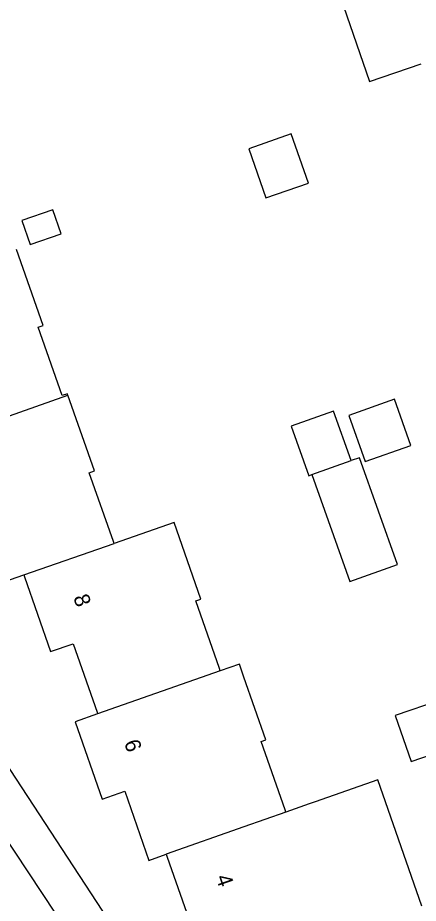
# Model space of a CAD drawing. Extents: x 158474 to 159560, y 388525 to 389605.
# Drawn here: x 158985.4 to 159011.2, y 389182.1 to 389239.2 of the extents above; entities that cross this region are included whole.
import ezdxf

# ---------------------------------------------------------------- set-up
doc = ezdxf.new("R2010")
doc.units = 0
for name, color, linetype in [('IMGEO_Pand', 7, 'Continuous'), ('IMGEO_Pand_nummerreeks', 7, 'Continuous'), ('IMGEO_Rijbaan_lokaal_open', 7, 'Continuous'), ('IMGEO_Voetpad_open', 7, 'Continuous')]:
    doc.layers.add(name, color=color, linetype=linetype)

msp = doc.modelspace()

# ---------------------------------------------------------------- linework, layer by layer
at = {"layer": 'IMGEO_Pand'}
for points in [[(159019.522, 389239.136), (159019.449, 389239.348), (159017.938, 389243.738), (159019.371, 389244.231), (159017.65, 389249.23), (159012.923, 389247.602), (159008.021, 389245.914), (159004.731, 389244.781), (159008.081, 389235.052), (159011.409, 389236.198)], [(159000.308, 389230.72), (159001.414, 389227.549), (159004.157, 389228.506), (159003.051, 389231.676), (159000.308, 389230.72)], [(158988.234, 389225.248), (158987.697, 389226.789), (158985.7, 389226.093), (158986.238, 389224.548), (158988.234, 389225.248)], [(158988.671, 389214.838), (158988.637, 389214.934), (158988.291, 389214.813), (158986.754, 389219.221), (158987.065, 389219.329), (158985.352, 389224.238)], [(158980.4, 389211.931), (158988.671, 389214.838)], [(158991.639, 389205.285), (158991.595, 389205.41), (158990.048, 389209.844), (158990.375, 389209.958), (158988.671, 389214.838)], [(159006.751, 389213.531), (159007.808, 389210.562), (159010.747, 389211.609), (159009.69, 389214.578), (159006.751, 389213.531)], [(159006.917, 389210.628), (159005.78, 389213.821), (159003.052, 389212.849), (159004.19, 389209.656), (159004.371, 389209.721)], [(158980.4, 389211.931), (158978.939, 389211.418), (158980.665, 389206.472), (158982.102, 389206.973), (158983.66, 389202.505), (158985.83, 389203.261)], [(159004.371, 389209.721), (159006.821, 389202.841), (159009.888, 389203.934), (159007.437, 389210.813), (159006.917, 389210.628)], [(159004.371, 389209.721), (159006.917, 389210.628)], [(158998.48, 389197.075), (158998.429, 389197.221), (158996.904, 389201.594), (158997.222, 389201.705), (158995.504, 389206.631), (158991.639, 389205.285)], [(158985.83, 389203.261), (158991.639, 389205.285)], [(158985.83, 389203.261), (158985.87, 389203.147), (158987.555, 389198.316), (158989.008, 389198.823), (158990.543, 389194.423), (158990.584, 389194.306)], [(158998.48, 389197.075), (158990.584, 389194.306)], [(159002.704, 389187.979), (159002.656, 389188.118), (159001.117, 389192.528), (159001.41, 389192.63), (159000, 389196.673), (158999.709, 389197.506), (158998.48, 389197.075)], [(159009.75, 389194.2), (159010.778, 389191.237), (159013.657, 389192.236), (159012.629, 389195.199), (159009.75, 389194.2)], [(158990.584, 389194.306), (158989.135, 389193.798), (158990.871, 389188.817), (158992.324, 389189.324), (158993.877, 389184.869), (158994.991, 389185.262)], [(159011.451, 389181.916), (159008.62, 389190.063), (159004.592, 389188.644), (159004.212, 389188.51), (159002.704, 389187.979)], [(159002.704, 389187.979), (159000, 389187.026), (158994.991, 389185.262)], [(158994.991, 389185.262), (158995.055, 389185.079), (158996.724, 389180.298)]]:
    msp.add_lwpolyline(points, dxfattribs=at)
at = {"layer": 'IMGEO_Rijbaan_lokaal_open'}
msp.add_lwpolyline([(158982.631, 389189.332), (158987.839, 389181.467)], dxfattribs=at)
at = {"layer": 'IMGEO_Voetpad_open'}
msp.add_lwpolyline([(158995.329, 389174.835), (158980.141, 389198.037)], dxfattribs=at)

# ---------------------------------------------------------------- texts
at = {"layer": 'IMGEO_Pand_nummerreeks'}
for s, rotation, p in [('8', 289.2283, (158989.003, 389201.818)), ('6', 289.2225, (158992.271, 389192.457)), ('4', 289.2454, (158998.178, 389183.779))]:
    msp.add_text(s, height=1, rotation=rotation, dxfattribs=at).set_placement(p)

doc.saveas('drawing.dxf')
